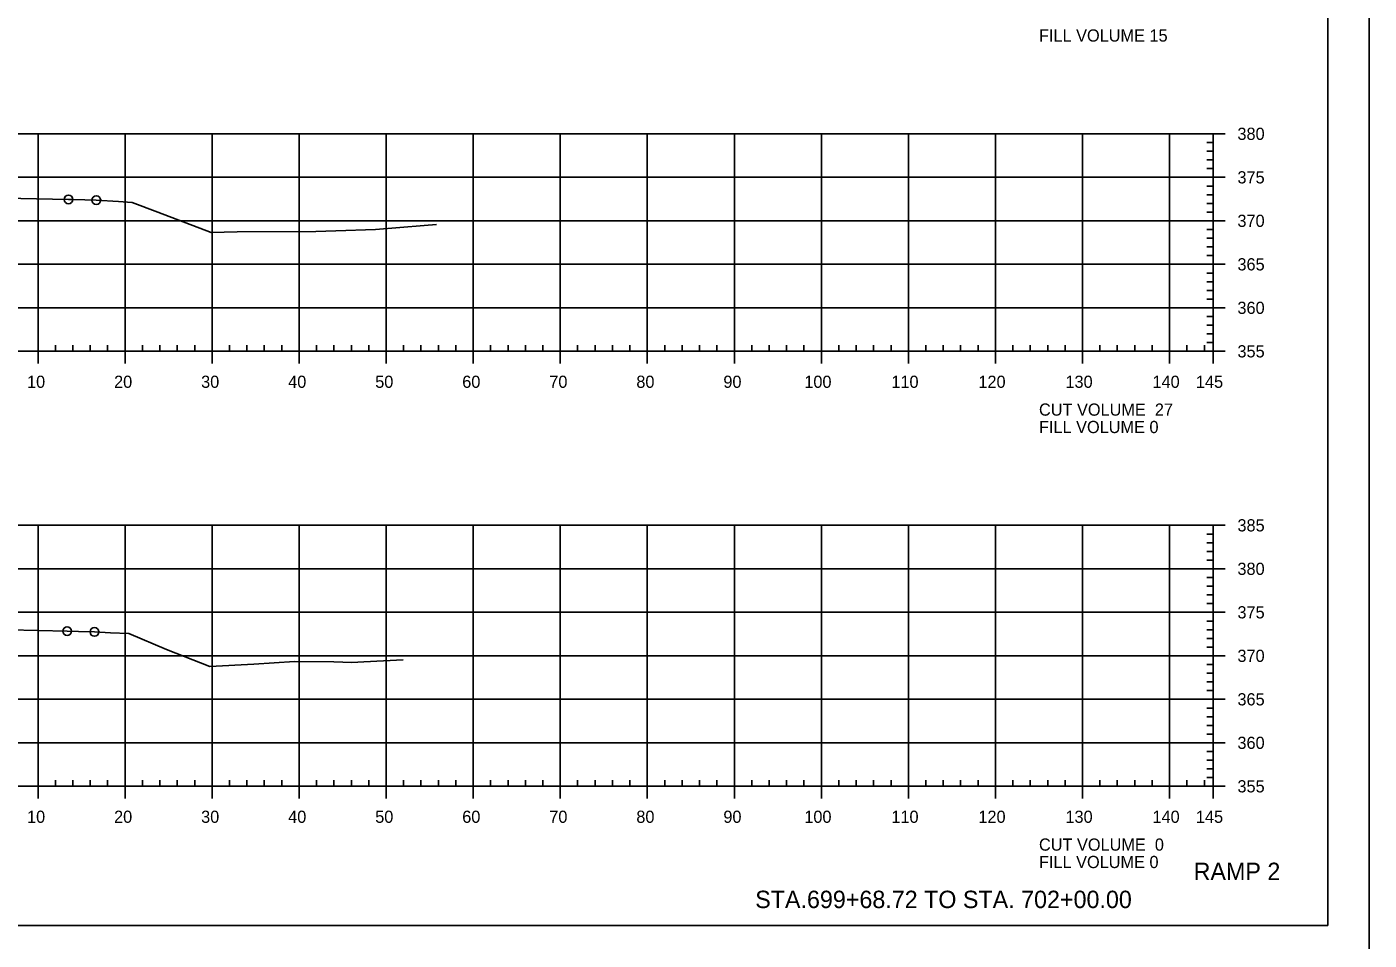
# Model space of a CAD drawing. Extents: x 1359801 to 1362404, y 372415 to 374228.
# Drawn here: x 1360596.2 to 1360750.5, y 372523.6 to 372628.5 of the extents above; entities that cross this region are included whole.
import ezdxf

# ---------------------------------------------------------------- set-up
doc = ezdxf.new("R2010")
doc.units = 0
for name, color, linetype in [('S_DRG_PT_SYM', 7, 'Continuous'), ('S_MAILBOX', 7, 'Continuous'), ('S_PRIMARY_CTL', 7, 'Continuous'), ('S_SHOULDER', 7, 'Continuous'), ('S_SIGN', 7, 'Continuous'), ('S_UTL_PT_SYM', 7, 'Continuous'), ('S_WATER_UTILITIES', 7, 'Continuous')]:
    doc.layers.add(name, color=color, linetype=linetype)

msp = doc.modelspace()

# ---------------------------------------------------------------- linework, layer by layer
at = {"layer": 'S_DRG_PT_SYM'}
for points in [[(1360591.85, 372608.88), (1360601.03, 372608.71), (1360601.61, 372608.69), (1360604.23, 372608.63), (1360606.77, 372608.47), (1360608.33, 372608.37), (1360611.28, 372607.26), (1360617.44, 372604.89), (1360620.4, 372604.97), (1360629.44, 372605.03), (1360631.73, 372605.08), (1360636.3, 372605.25), (1360641.9, 372605.71), (1360643.32, 372605.83)], [(1360594.2, 372559.23), (1360600.88, 372559.09), (1360602.19, 372559.05), (1360604.01, 372558.99), (1360605.85, 372558.89), (1360607.97, 372558.8), (1360612.3, 372556.99), (1360617.27, 372555.01), (1360622.31, 372555.27), (1360626.98, 372555.58), (1360631.53, 372555.56), (1360633.57, 372555.49), (1360634.95, 372555.56), (1360639.47, 372555.8)]]:
    msp.add_lwpolyline(points, dxfattribs=at)
at = {"layer": 'S_MAILBOX'}
for p, q in [((1360442.53, 372616.25), (1360732.53, 372616.25)), ((1360597.53, 372591.25), (1360597.53, 372616.25)), ((1360607.53, 372591.25), (1360607.53, 372616.25)), ((1360617.53, 372591.25), (1360617.53, 372616.25)), ((1360627.53, 372591.25), (1360627.53, 372616.25)), ((1360637.53, 372591.25), (1360637.53, 372616.25)), ((1360647.53, 372591.25), (1360647.53, 372616.25)), ((1360657.53, 372591.25), (1360657.53, 372616.25)), ((1360667.53, 372591.25), (1360667.53, 372616.25)), ((1360677.53, 372591.25), (1360677.53, 372616.25)), ((1360687.53, 372591.25), (1360687.53, 372616.25)), ((1360697.53, 372591.25), (1360697.53, 372616.25)), ((1360707.53, 372591.25), (1360707.53, 372616.25)), ((1360717.53, 372591.25), (1360717.53, 372616.25)), ((1360727.53, 372591.25), (1360727.53, 372616.25)), ((1360732.53, 372591.25), (1360732.53, 372616.25)), ((1360442.53, 372611.25), (1360732.53, 372611.25)), ((1360442.53, 372606.25), (1360732.53, 372606.25)), ((1360442.53, 372601.25), (1360732.53, 372601.25)), ((1360442.53, 372596.25), (1360732.53, 372596.25)), ((1360442.53, 372591.25), (1360732.53, 372591.25)), ((1360442.53, 372571.25), (1360732.53, 372571.25)), ((1360597.53, 372541.25), (1360597.53, 372571.25)), ((1360607.53, 372541.25), (1360607.53, 372571.25)), ((1360617.53, 372541.25), (1360617.53, 372571.25)), ((1360627.53, 372541.25), (1360627.53, 372571.25)), ((1360637.53, 372541.25), (1360637.53, 372571.25)), ((1360647.53, 372541.25), (1360647.53, 372571.25)), ((1360657.53, 372541.25), (1360657.53, 372571.25)), ((1360667.53, 372541.25), (1360667.53, 372571.25)), ((1360677.53, 372541.25), (1360677.53, 372571.25)), ((1360687.53, 372541.25), (1360687.53, 372571.25)), ((1360697.53, 372541.25), (1360697.53, 372571.25)), ((1360707.53, 372541.25), (1360707.53, 372571.25)), ((1360717.53, 372541.25), (1360717.53, 372571.25)), ((1360727.53, 372541.25), (1360727.53, 372571.25)), ((1360732.53, 372541.25), (1360732.53, 372571.25)), ((1360442.53, 372566.25), (1360732.53, 372566.25)), ((1360442.53, 372561.25), (1360732.53, 372561.25)), ((1360442.53, 372556.25), (1360732.53, 372556.25)), ((1360442.53, 372551.25), (1360732.53, 372551.25)), ((1360442.53, 372546.25), (1360732.53, 372546.25)), ((1360442.53, 372541.25), (1360732.53, 372541.25))]:
    msp.add_line(p, q, dxfattribs=at)
at = {"layer": 'S_SHOULDER'}
for points in [[(1360417.12, 372734.6), (1360750.46, 372734.6), (1360750.46, 372521.26), (1360417.12, 372521.26)], [(1360663.45, 372730.71), (1360663.45, 372720.83), (1360699.18, 372720.83), (1360699.18, 372717.91), (1360722.38, 372717.91), (1360722.38, 372693.57), (1360745.71, 372693.57), (1360745.71, 372525.25), (1360429.53, 372525.25), (1360429.53, 372730.71)]]:
    msp.add_lwpolyline(points, close=True, dxfattribs=at)
for centre in [(1360601.03, 372608.71), (1360604.23, 372608.63), (1360600.88, 372559.09), (1360604.01, 372558.99)]:
    msp.add_circle(centre, 0.5, dxfattribs=at)
at = {"layer": 'S_UTL_PT_SYM'}
for q in [(1360745.71, 372730.71), (1360429.53, 372525.25)]:
    msp.add_line((1360745.71, 372525.25), q, dxfattribs=at)
at = {"layer": 'S_WATER_UTILITIES'}
for p, q in [((1360732.53, 372615.25), (1360731.83, 372615.25)), ((1360732.53, 372591.25), (1360732.53, 372616.25)), ((1360733.93, 372616.25), (1360732.53, 372616.25)), ((1360732.53, 372614.25), (1360731.83, 372614.25)), ((1360732.53, 372613.25), (1360731.83, 372613.25)), ((1360732.53, 372612.25), (1360731.83, 372612.25)), ((1360733.93, 372611.25), (1360732.53, 372611.25)), ((1360732.53, 372610.25), (1360731.83, 372610.25)), ((1360732.53, 372609.25), (1360731.83, 372609.25)), ((1360732.53, 372608.25), (1360731.83, 372608.25)), ((1360732.53, 372607.25), (1360731.83, 372607.25)), ((1360733.93, 372606.25), (1360732.53, 372606.25)), ((1360732.53, 372605.25), (1360731.83, 372605.25)), ((1360732.53, 372604.25), (1360731.83, 372604.25)), ((1360732.53, 372603.25), (1360731.83, 372603.25)), ((1360732.53, 372602.25), (1360731.83, 372602.25)), ((1360733.93, 372601.25), (1360732.53, 372601.25)), ((1360732.53, 372600.25), (1360731.83, 372600.25)), ((1360732.53, 372599.25), (1360731.83, 372599.25)), ((1360732.53, 372598.25), (1360731.83, 372598.25)), ((1360732.53, 372597.25), (1360731.83, 372597.25)), ((1360732.53, 372595.25), (1360731.83, 372595.25)), ((1360733.93, 372596.25), (1360732.53, 372596.25)), ((1360732.53, 372594.25), (1360731.83, 372594.25)), ((1360732.53, 372593.25), (1360731.83, 372593.25)), ((1360732.53, 372592.25), (1360731.83, 372592.25)), ((1360442.53, 372591.25), (1360732.53, 372591.25)), ((1360597.53, 372589.85), (1360597.53, 372591.25)), ((1360599.53, 372591.25), (1360599.53, 372591.95)), ((1360601.53, 372591.25), (1360601.53, 372591.95)), ((1360603.53, 372591.25), (1360603.53, 372591.95)), ((1360605.53, 372591.25), (1360605.53, 372591.95)), ((1360607.53, 372589.85), (1360607.53, 372591.25)), ((1360609.53, 372591.25), (1360609.53, 372591.95)), ((1360611.53, 372591.25), (1360611.53, 372591.95)), ((1360613.53, 372591.25), (1360613.53, 372591.95)), ((1360615.53, 372591.25), (1360615.53, 372591.95)), ((1360617.53, 372589.85), (1360617.53, 372591.25)), ((1360619.53, 372591.25), (1360619.53, 372591.95)), ((1360621.53, 372591.25), (1360621.53, 372591.95)), ((1360623.53, 372591.25), (1360623.53, 372591.95)), ((1360625.53, 372591.25), (1360625.53, 372591.95)), ((1360627.53, 372589.85), (1360627.53, 372591.25)), ((1360629.53, 372591.25), (1360629.53, 372591.95)), ((1360631.53, 372591.25), (1360631.53, 372591.95)), ((1360633.53, 372591.25), (1360633.53, 372591.95)), ((1360635.53, 372591.25), (1360635.53, 372591.95)), ((1360637.53, 372589.85), (1360637.53, 372591.25)), ((1360639.53, 372591.25), (1360639.53, 372591.95)), ((1360641.53, 372591.25), (1360641.53, 372591.95)), ((1360643.53, 372591.25), (1360643.53, 372591.95)), ((1360645.53, 372591.25), (1360645.53, 372591.95)), ((1360647.53, 372589.85), (1360647.53, 372591.25)), ((1360649.53, 372591.25), (1360649.53, 372591.95)), ((1360651.53, 372591.25), (1360651.53, 372591.95)), ((1360653.53, 372591.25), (1360653.53, 372591.95)), ((1360655.53, 372591.25), (1360655.53, 372591.95)), ((1360657.53, 372589.85), (1360657.53, 372591.25)), ((1360659.53, 372591.25), (1360659.53, 372591.95)), ((1360661.53, 372591.25), (1360661.53, 372591.95)), ((1360663.53, 372591.25), (1360663.53, 372591.95)), ((1360665.53, 372591.25), (1360665.53, 372591.95)), ((1360667.53, 372589.85), (1360667.53, 372591.25)), ((1360669.53, 372591.25), (1360669.53, 372591.95)), ((1360671.53, 372591.25), (1360671.53, 372591.95)), ((1360673.53, 372591.25), (1360673.53, 372591.95)), ((1360675.53, 372591.25), (1360675.53, 372591.95)), ((1360677.53, 372589.85), (1360677.53, 372591.25)), ((1360679.53, 372591.25), (1360679.53, 372591.95)), ((1360681.53, 372591.25), (1360681.53, 372591.95)), ((1360683.53, 372591.25), (1360683.53, 372591.95)), ((1360685.53, 372591.25), (1360685.53, 372591.95)), ((1360687.53, 372589.85), (1360687.53, 372591.25)), ((1360689.53, 372591.25), (1360689.53, 372591.95)), ((1360691.53, 372591.25), (1360691.53, 372591.95)), ((1360693.53, 372591.25), (1360693.53, 372591.95)), ((1360695.53, 372591.25), (1360695.53, 372591.95)), ((1360697.53, 372589.85), (1360697.53, 372591.25)), ((1360699.53, 372591.25), (1360699.53, 372591.95)), ((1360701.53, 372591.25), (1360701.53, 372591.95)), ((1360703.53, 372591.25), (1360703.53, 372591.95)), ((1360705.53, 372591.25), (1360705.53, 372591.95)), ((1360707.53, 372589.85), (1360707.53, 372591.25)), ((1360709.53, 372591.25), (1360709.53, 372591.95)), ((1360711.53, 372591.25), (1360711.53, 372591.95)), ((1360713.53, 372591.25), (1360713.53, 372591.95)), ((1360715.53, 372591.25), (1360715.53, 372591.95)), ((1360717.53, 372589.85), (1360717.53, 372591.25)), ((1360719.53, 372591.25), (1360719.53, 372591.95)), ((1360721.53, 372591.25), (1360721.53, 372591.95)), ((1360723.53, 372591.25), (1360723.53, 372591.95)), ((1360725.53, 372591.25), (1360725.53, 372591.95)), ((1360727.53, 372589.85), (1360727.53, 372591.25)), ((1360729.53, 372591.25), (1360729.53, 372591.95)), ((1360731.53, 372591.25), (1360731.53, 372591.95)), ((1360732.53, 372589.85), (1360732.53, 372591.25)), ((1360733.93, 372591.25), (1360732.53, 372591.25)), ((1360732.53, 372541.25), (1360732.53, 372571.25)), ((1360733.93, 372571.25), (1360732.53, 372571.25)), ((1360732.53, 372570.25), (1360731.83, 372570.25)), ((1360732.53, 372569.25), (1360731.83, 372569.25)), ((1360732.53, 372568.25), (1360731.83, 372568.25)), ((1360732.53, 372567.25), (1360731.83, 372567.25)), ((1360733.93, 372566.25), (1360732.53, 372566.25)), ((1360732.53, 372565.25), (1360731.83, 372565.25)), ((1360732.53, 372564.25), (1360731.83, 372564.25)), ((1360732.53, 372563.25), (1360731.83, 372563.25)), ((1360732.53, 372562.25), (1360731.83, 372562.25)), ((1360733.93, 372561.25), (1360732.53, 372561.25)), ((1360732.53, 372560.25), (1360731.83, 372560.25)), ((1360732.53, 372559.25), (1360731.83, 372559.25)), ((1360732.53, 372558.25), (1360731.83, 372558.25)), ((1360732.53, 372557.25), (1360731.83, 372557.25)), ((1360732.53, 372555.25), (1360731.83, 372555.25)), ((1360733.93, 372556.25), (1360732.53, 372556.25)), ((1360732.53, 372554.25), (1360731.83, 372554.25)), ((1360732.53, 372553.25), (1360731.83, 372553.25)), ((1360732.53, 372552.25), (1360731.83, 372552.25)), ((1360733.93, 372551.25), (1360732.53, 372551.25)), ((1360732.53, 372550.25), (1360731.83, 372550.25)), ((1360732.53, 372549.25), (1360731.83, 372549.25)), ((1360732.53, 372548.25), (1360731.83, 372548.25)), ((1360732.53, 372547.25), (1360731.83, 372547.25)), ((1360733.93, 372546.25), (1360732.53, 372546.25)), ((1360732.53, 372545.25), (1360731.83, 372545.25)), ((1360732.53, 372544.25), (1360731.83, 372544.25)), ((1360732.53, 372543.25), (1360731.83, 372543.25)), ((1360442.53, 372541.25), (1360732.53, 372541.25)), ((1360597.53, 372539.85), (1360597.53, 372541.25)), ((1360599.53, 372541.25), (1360599.53, 372541.95)), ((1360601.53, 372541.25), (1360601.53, 372541.95)), ((1360603.53, 372541.25), (1360603.53, 372541.95)), ((1360605.53, 372541.25), (1360605.53, 372541.95)), ((1360607.53, 372539.85), (1360607.53, 372541.25)), ((1360609.53, 372541.25), (1360609.53, 372541.95)), ((1360611.53, 372541.25), (1360611.53, 372541.95)), ((1360613.53, 372541.25), (1360613.53, 372541.95)), ((1360615.53, 372541.25), (1360615.53, 372541.95)), ((1360617.53, 372539.85), (1360617.53, 372541.25)), ((1360619.53, 372541.25), (1360619.53, 372541.95)), ((1360621.53, 372541.25), (1360621.53, 372541.95)), ((1360623.53, 372541.25), (1360623.53, 372541.95)), ((1360625.53, 372541.25), (1360625.53, 372541.95)), ((1360627.53, 372539.85), (1360627.53, 372541.25)), ((1360629.53, 372541.25), (1360629.53, 372541.95)), ((1360631.53, 372541.25), (1360631.53, 372541.95)), ((1360633.53, 372541.25), (1360633.53, 372541.95)), ((1360635.53, 372541.25), (1360635.53, 372541.95)), ((1360637.53, 372539.85), (1360637.53, 372541.25)), ((1360639.53, 372541.25), (1360639.53, 372541.95)), ((1360641.53, 372541.25), (1360641.53, 372541.95)), ((1360643.53, 372541.25), (1360643.53, 372541.95)), ((1360645.53, 372541.25), (1360645.53, 372541.95)), ((1360647.53, 372539.85), (1360647.53, 372541.25)), ((1360649.53, 372541.25), (1360649.53, 372541.95)), ((1360651.53, 372541.25), (1360651.53, 372541.95)), ((1360653.53, 372541.25), (1360653.53, 372541.95)), ((1360655.53, 372541.25), (1360655.53, 372541.95)), ((1360657.53, 372539.85), (1360657.53, 372541.25)), ((1360659.53, 372541.25), (1360659.53, 372541.95)), ((1360661.53, 372541.25), (1360661.53, 372541.95)), ((1360663.53, 372541.25), (1360663.53, 372541.95)), ((1360665.53, 372541.25), (1360665.53, 372541.95)), ((1360667.53, 372539.85), (1360667.53, 372541.25)), ((1360669.53, 372541.25), (1360669.53, 372541.95)), ((1360671.53, 372541.25), (1360671.53, 372541.95)), ((1360673.53, 372541.25), (1360673.53, 372541.95)), ((1360675.53, 372541.25), (1360675.53, 372541.95)), ((1360677.53, 372539.85), (1360677.53, 372541.25)), ((1360679.53, 372541.25), (1360679.53, 372541.95)), ((1360681.53, 372541.25), (1360681.53, 372541.95)), ((1360683.53, 372541.25), (1360683.53, 372541.95)), ((1360685.53, 372541.25), (1360685.53, 372541.95)), ((1360687.53, 372539.85), (1360687.53, 372541.25)), ((1360689.53, 372541.25), (1360689.53, 372541.95)), ((1360691.53, 372541.25), (1360691.53, 372541.95)), ((1360693.53, 372541.25), (1360693.53, 372541.95)), ((1360695.53, 372541.25), (1360695.53, 372541.95)), ((1360697.53, 372539.85), (1360697.53, 372541.25)), ((1360699.53, 372541.25), (1360699.53, 372541.95)), ((1360701.53, 372541.25), (1360701.53, 372541.95)), ((1360703.53, 372541.25), (1360703.53, 372541.95)), ((1360705.53, 372541.25), (1360705.53, 372541.95)), ((1360707.53, 372539.85), (1360707.53, 372541.25)), ((1360709.53, 372541.25), (1360709.53, 372541.95)), ((1360711.53, 372541.25), (1360711.53, 372541.95)), ((1360713.53, 372541.25), (1360713.53, 372541.95)), ((1360715.53, 372541.25), (1360715.53, 372541.95)), ((1360717.53, 372539.85), (1360717.53, 372541.25)), ((1360719.53, 372541.25), (1360719.53, 372541.95)), ((1360721.53, 372541.25), (1360721.53, 372541.95)), ((1360723.53, 372541.25), (1360723.53, 372541.95)), ((1360725.53, 372541.25), (1360725.53, 372541.95)), ((1360727.53, 372539.85), (1360727.53, 372541.25)), ((1360729.53, 372541.25), (1360729.53, 372541.95)), ((1360731.53, 372541.25), (1360731.53, 372541.95)), ((1360732.53, 372542.25), (1360731.83, 372542.25)), ((1360732.53, 372539.85), (1360732.53, 372541.25)), ((1360733.93, 372541.25), (1360732.53, 372541.25))]:
    msp.add_line(p, q, dxfattribs=at)

# ---------------------------------------------------------------- texts
at = {"layer": 'S_PRIMARY_CTL'}
for s, p in [('FILL VOLUME 15', (1360712.53, 372626.85)), ('380', (1360735.33, 372615.55)), ('375', (1360735.33, 372610.55)), ('370', (1360735.33, 372605.55)), ('365', (1360735.33, 372600.55)), ('360', (1360735.33, 372595.55)), ('355', (1360735.33, 372590.55)), ('10', (1360596.27, 372587.05)), ('20', (1360606.27, 372587.05)), ('30', (1360616.27, 372587.05)), ('40', (1360626.27, 372587.05)), ('50', (1360636.27, 372587.05)), ('60', (1360646.27, 372587.05)), ('70', (1360656.27, 372587.05)), ('80', (1360666.27, 372587.05)), ('90', (1360676.27, 372587.05)), ('100', (1360685.57, 372587.05)), ('110', (1360695.57, 372587.05)), ('120', (1360705.57, 372587.05)), ('130', (1360715.57, 372587.05)), ('140', (1360725.57, 372587.05)), ('145', (1360730.56, 372587.05)), ('CUT VOLUME  27', (1360712.53, 372583.85)), ('FILL VOLUME 0', (1360712.53, 372581.85)), ('385', (1360735.33, 372570.55)), ('380', (1360735.33, 372565.55)), ('375', (1360735.33, 372560.55)), ('370', (1360735.33, 372555.55)), ('365', (1360735.33, 372550.55)), ('360', (1360735.33, 372545.55)), ('355', (1360735.33, 372540.55)), ('10', (1360596.27, 372537.05)), ('20', (1360606.27, 372537.05)), ('30', (1360616.27, 372537.05)), ('40', (1360626.27, 372537.05)), ('50', (1360636.27, 372537.05)), ('60', (1360646.27, 372537.05)), ('70', (1360656.27, 372537.05)), ('80', (1360666.27, 372537.05)), ('90', (1360676.27, 372537.05)), ('100', (1360685.57, 372537.05)), ('110', (1360695.57, 372537.05)), ('120', (1360705.57, 372537.05)), ('130', (1360715.57, 372537.05)), ('140', (1360725.57, 372537.05)), ('145', (1360730.56, 372537.05)), ('CUT VOLUME  0', (1360712.53, 372533.85)), ('FILL VOLUME 0', (1360712.53, 372531.85))]:
    msp.add_text(s, height=1.4, dxfattribs=at).set_placement(p)
at = {"layer": 'S_SIGN'}
for s, p in [('RAMP 2', (1360730.3, 372530.47)), ('STA.699+68.72 TO STA. 702+00.00', (1360679.93, 372527.25))]:
    msp.add_text(s, height=2, dxfattribs=at).set_placement(p)

doc.saveas('drawing.dxf')
